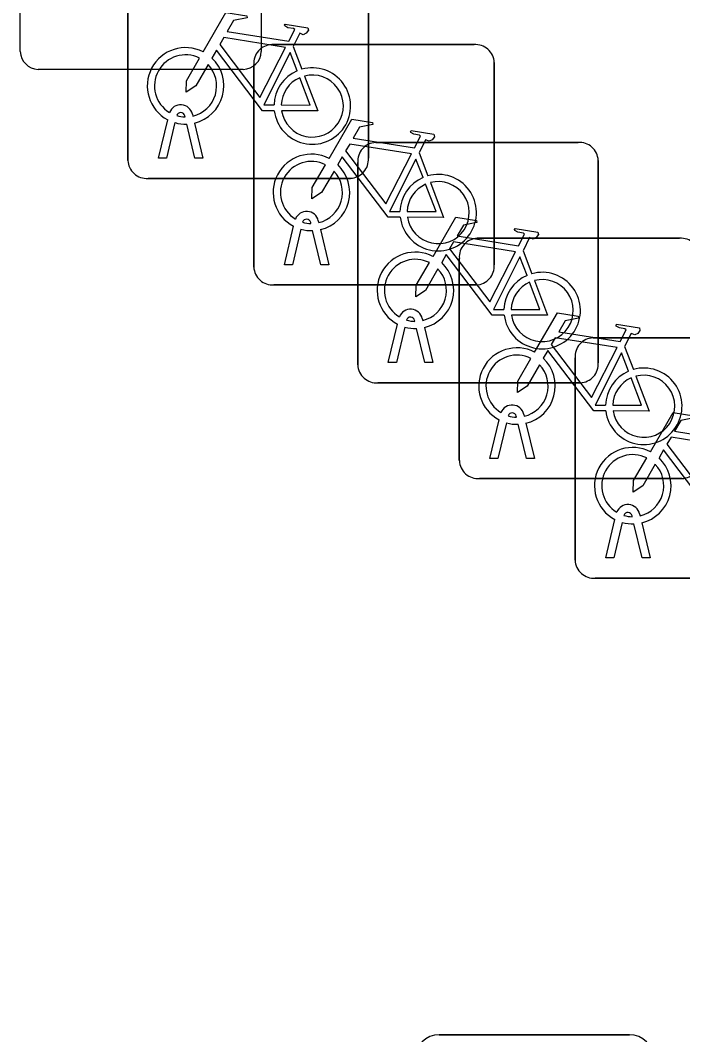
# Model space of a CAD drawing. Extents: x 158472 to 159562, y 388525 to 389606.
# Drawn here: x 158726.606 to 158729.358, y 388822.361 to 388826.578 of the extents above; entities that cross this region are included whole.
import ezdxf

# ---------------------------------------------------------------- set-up
doc = ezdxf.new("R2010")
doc.units = 0
for name, color, linetype in [('IMGEO_Afvalbak', 7, 'Continuous'), ('IMGEO_Fietsenrek', 7, 'Continuous'), ('IMGEO_Kolk', 7, 'Continuous')]:
    doc.layers.add(name, color=color, linetype=linetype)

msp = doc.modelspace()

# ---------------------------------------------------------------- linework, layer by layer
at = {"layer": 'IMGEO_Afvalbak'}
for p, q in [((158728.3471, 388822.3605), (158729.1369, 388822.3605)), ((158729.1369, 388822.3605), (158728.3471, 388822.3605))]:
    msp.add_line(p, q, dxfattribs=at)
for centre, start, end in [((158728.3471, 388822.2605), 90, 180), ((158728.3471, 388822.2605), 90, 180), ((158729.1369, 388822.2605), 0, 90), ((158729.1369, 388822.2605), 360, 90)]:
    msp.add_arc(centre, 0.1, start, end, dxfattribs=at)
at = {"layer": 'IMGEO_Fietsenrek'}
for p, q in [((158727.0535, 388825.9949), (158727.0535, 388826.8358)), ((158727.0535, 388826.8358), (158727.0535, 388825.9949)), ((158728.0525, 388826.8451), (158728.0525, 388826.0042)), ((158728.0525, 388826.0042), (158728.0525, 388826.8451)), ((158727.6509, 388826.4765), (158728.4918, 388826.4765)), ((158728.4918, 388826.4765), (158727.6509, 388826.4765)), ((158727.7402, 388826.4692), (158727.7765, 388826.374)), ((158727.5765, 388825.5519), (158727.5765, 388826.3928)), ((158727.5765, 388826.3928), (158727.5765, 388825.5519)), ((158728.5755, 388826.4021), (158728.5755, 388825.5612)), ((158728.5755, 388825.5612), (158728.5755, 388826.4021)), ((158727.1805, 388826.0043), (158727.2188, 388826.1643)), ((158727.2909, 388826.1759), (158727.2899, 388826.1802)), ((158727.3216, 388826.1874), (158727.3234, 388826.1795)), ((158727.2492, 388826.1521), (158727.2139, 388826.0043)), ((158727.332, 388826.0043), (158727.2981, 388826.146)), ((158727.3304, 388826.1503), (158727.3654, 388826.0043)), ((158728.0829, 388826.0695), (158728.9238, 388826.0695)), ((158728.9238, 388826.0695), (158728.0829, 388826.0695)), ((158728.2632, 388826.0262), (158728.2995, 388825.931)), ((158727.2139, 388826.0043), (158727.1805, 388826.0043)), ((158727.3654, 388826.0043), (158727.332, 388826.0043)), ((158728.0085, 388825.1449), (158728.0085, 388825.9858)), ((158728.0085, 388825.9858), (158728.0085, 388825.1449)), ((158729.0075, 388825.9951), (158729.0075, 388825.1542)), ((158729.0075, 388825.1542), (158729.0075, 388825.9951)), ((158727.9781, 388825.9205), (158727.1372, 388825.9205)), ((158727.1372, 388825.9205), (158727.9781, 388825.9205)), ((158727.8139, 388825.7329), (158727.8129, 388825.7372)), ((158727.8446, 388825.7444), (158727.8464, 388825.7365)), ((158727.7035, 388825.5613), (158727.7418, 388825.7213)), ((158727.7722, 388825.7091), (158727.7369, 388825.5613)), ((158727.855, 388825.5613), (158727.8211, 388825.703)), ((158727.8534, 388825.7073), (158727.8884, 388825.5613)), ((158728.5049, 388825.6715), (158729.3458, 388825.6715)), ((158729.3458, 388825.6715), (158728.5049, 388825.6715)), ((158728.6952, 388825.6192), (158728.7315, 388825.524)), ((158728.4305, 388824.7469), (158728.4305, 388825.5878)), ((158728.4305, 388825.5878), (158728.4305, 388824.7469)), ((158727.7369, 388825.5613), (158727.7035, 388825.5613)), ((158727.8884, 388825.5613), (158727.855, 388825.5613)), ((158728.5011, 388825.4775), (158727.6602, 388825.4775)), ((158727.6602, 388825.4775), (158728.5011, 388825.4775)), ((158728.1355, 388825.1543), (158728.1738, 388825.3143)), ((158728.2459, 388825.3259), (158728.2449, 388825.3302)), ((158728.2766, 388825.3374), (158728.2784, 388825.3295)), ((158728.2042, 388825.3021), (158728.1689, 388825.1543)), ((158728.287, 388825.1543), (158728.2531, 388825.296)), ((158728.2854, 388825.3003), (158728.3204, 388825.1543)), ((158728.9859, 388825.2575), (158729.8268, 388825.2575)), ((158729.8268, 388825.2575), (158728.9859, 388825.2575)), ((158729.1172, 388825.2212), (158729.1535, 388825.126)), ((158728.1689, 388825.1543), (158728.1355, 388825.1543)), ((158728.3204, 388825.1543), (158728.287, 388825.1543)), ((158728.9115, 388824.3329), (158728.9115, 388825.1738)), ((158728.9115, 388825.1738), (158728.9115, 388824.3329)), ((158728.9331, 388825.0705), (158728.0922, 388825.0705)), ((158728.0922, 388825.0705), (158728.9331, 388825.0705)), ((158728.6679, 388824.9279), (158728.6669, 388824.9322)), ((158728.6986, 388824.9394), (158728.7004, 388824.9315)), ((158728.5575, 388824.7563), (158728.5958, 388824.9163)), ((158728.6262, 388824.9041), (158728.5909, 388824.7563)), ((158728.709, 388824.7563), (158728.6751, 388824.898)), ((158728.7074, 388824.9023), (158728.7424, 388824.7563)), ((158728.5909, 388824.7563), (158728.5575, 388824.7563)), ((158728.7424, 388824.7563), (158728.709, 388824.7563)), ((158729.3551, 388824.6725), (158728.5142, 388824.6725)), ((158728.5142, 388824.6725), (158729.3551, 388824.6725)), ((158729.1489, 388824.5139), (158729.1479, 388824.5182)), ((158729.1796, 388824.5254), (158729.1814, 388824.5175)), ((158729.0385, 388824.3423), (158729.0768, 388824.5023)), ((158729.1072, 388824.4901), (158729.0719, 388824.3423)), ((158729.19, 388824.3423), (158729.1561, 388824.484)), ((158729.1884, 388824.4883), (158729.2234, 388824.3423)), ((158729.0719, 388824.3423), (158729.0385, 388824.3423)), ((158729.2234, 388824.3423), (158729.19, 388824.3423)), ((158729.8361, 388824.2585), (158728.9952, 388824.2585)), ((158728.9952, 388824.2585), (158729.8361, 388824.2585))]:
    msp.add_line(p, q, dxfattribs=at)
for points in [[(158727.3661, 388826.4462), (158727.4608, 388826.6097), (158727.547, 388826.5959), (158727.5487, 388826.5872), (158727.4926, 388826.5763), (158727.4664, 388826.531), (158727.7216, 388826.4902)], [(158727.7216, 388826.4902), (158727.7466, 388826.539), (158727.7415, 388826.543), (158727.7183, 388826.5467), (158727.7056, 388826.5542), (158727.7046, 388826.5573), (158727.7068, 388826.5619), (158727.8016, 388826.5468), (158727.8039, 388826.5365), (158727.7945, 388826.5241), (158727.7821, 388826.5177), (158727.7676, 388826.5239), (158727.7402, 388826.4692)], [(158727.7087, 388826.465), (158727.4519, 388826.506), (158727.4352, 388826.4772), (158727.6022, 388826.2569), (158727.7087, 388826.465)], [(158727.6618, 388826.2015), (158727.6121, 388826.2016), (158727.4214, 388826.4533), (158727.4024, 388826.4205)], [(158727.3868, 388826.3937), (158727.3352, 388826.3045), (158727.2953, 388826.2785), (158727.2965, 388826.326), (158727.351, 388826.4202)], [(158727.7567, 388826.367), (158727.7274, 388826.4438), (158727.618, 388826.2257), (158727.6607, 388826.2256)], [(158727.6907, 388826.2255), (158727.8106, 388826.2253), (158727.7674, 388826.3389)], [(158727.7872, 388826.3458), (158727.8422, 388826.2012), (158727.6921, 388826.2015)], [(158727.8891, 388826.0032), (158727.9838, 388826.1667), (158728.07, 388826.1529), (158728.0717, 388826.1442), (158728.0156, 388826.1333), (158727.9894, 388826.088), (158728.2446, 388826.0472)], [(158728.2446, 388826.0472), (158728.2696, 388826.096), (158728.2645, 388826.1), (158728.2413, 388826.1037), (158728.2286, 388826.1112), (158728.2276, 388826.1143), (158728.2298, 388826.1189), (158728.3246, 388826.1038), (158728.3269, 388826.0935), (158728.3175, 388826.0811), (158728.3051, 388826.0747), (158728.2906, 388826.0809), (158728.2632, 388826.0262)], [(158728.2317, 388826.022), (158727.9749, 388826.063), (158727.9582, 388826.0342), (158728.1252, 388825.8139), (158728.2317, 388826.022)], [(158728.1848, 388825.7585), (158728.1351, 388825.7586), (158727.9444, 388826.0103), (158727.9254, 388825.9775)], [(158728.2797, 388825.924), (158728.2504, 388826.0008), (158728.141, 388825.7827), (158728.1837, 388825.7826)], [(158727.9098, 388825.9507), (158727.8582, 388825.8615), (158727.8183, 388825.8355), (158727.8195, 388825.883), (158727.874, 388825.9772)], [(158728.3102, 388825.9028), (158728.3652, 388825.7582), (158728.2151, 388825.7585)], [(158728.2137, 388825.7825), (158728.3336, 388825.7823), (158728.2904, 388825.8959)], [(158728.3211, 388825.5962), (158728.4158, 388825.7597), (158728.502, 388825.7459), (158728.5037, 388825.7372), (158728.4476, 388825.7263), (158728.4214, 388825.681), (158728.6766, 388825.6402)], [(158728.6766, 388825.6402), (158728.7016, 388825.689), (158728.6965, 388825.693), (158728.6733, 388825.6967), (158728.6606, 388825.7042), (158728.6596, 388825.7073), (158728.6618, 388825.7119), (158728.7566, 388825.6968), (158728.7589, 388825.6865), (158728.7495, 388825.6741), (158728.7371, 388825.6677), (158728.7226, 388825.6739), (158728.6952, 388825.6192)], [(158728.6637, 388825.615), (158728.4069, 388825.656), (158728.3902, 388825.6272), (158728.5572, 388825.4069), (158728.6637, 388825.615)], [(158728.3418, 388825.5437), (158728.2902, 388825.4545), (158728.2503, 388825.4285), (158728.2515, 388825.476), (158728.306, 388825.5702)], [(158728.6168, 388825.3515), (158728.5671, 388825.3516), (158728.3764, 388825.6033), (158728.3574, 388825.5705)], [(158728.7117, 388825.517), (158728.6824, 388825.5938), (158728.573, 388825.3757), (158728.6157, 388825.3756)], [(158728.6457, 388825.3755), (158728.7656, 388825.3753), (158728.7224, 388825.4889)], [(158728.7422, 388825.4958), (158728.7972, 388825.3512), (158728.6471, 388825.3515)], [(158728.7431, 388825.1982), (158728.8378, 388825.3617), (158728.924, 388825.3479), (158728.9257, 388825.3392), (158728.8696, 388825.3283), (158728.8434, 388825.283), (158729.0986, 388825.2422)], [(158729.0986, 388825.2422), (158729.1236, 388825.291), (158729.1185, 388825.295), (158729.0953, 388825.2987), (158729.0826, 388825.3062), (158729.0816, 388825.3093), (158729.0838, 388825.3139), (158729.1786, 388825.2988), (158729.1809, 388825.2885), (158729.1715, 388825.2761), (158729.1591, 388825.2697), (158729.1446, 388825.2759), (158729.1172, 388825.2212)], [(158729.0857, 388825.217), (158728.8289, 388825.258), (158728.8122, 388825.2292), (158728.9792, 388825.0089), (158729.0857, 388825.217)], [(158729.0388, 388824.9535), (158728.9891, 388824.9536), (158728.7984, 388825.2053), (158728.7794, 388825.1725)], [(158729.1337, 388825.119), (158729.1044, 388825.1958), (158728.995, 388824.9777), (158729.0377, 388824.9776)], [(158728.7638, 388825.1457), (158728.7122, 388825.0565), (158728.6723, 388825.0305), (158728.6735, 388825.078), (158728.728, 388825.1722)], [(158729.0677, 388824.9775), (158729.1876, 388824.9773), (158729.1444, 388825.0909)], [(158729.1642, 388825.0978), (158729.2192, 388824.9532), (158729.0691, 388824.9535)], [(158729.2241, 388824.7842), (158729.3188, 388824.9477), (158729.405, 388824.9339), (158729.4067, 388824.9252), (158729.3506, 388824.9143), (158729.3244, 388824.869), (158729.5796, 388824.8282)], [(158729.5667, 388824.803), (158729.3099, 388824.844), (158729.2932, 388824.8152), (158729.4602, 388824.5949), (158729.5667, 388824.803)], [(158729.5198, 388824.5395), (158729.4701, 388824.5396), (158729.2794, 388824.7913), (158729.2604, 388824.7585)], [(158729.2448, 388824.7317), (158729.1932, 388824.6425), (158729.1533, 388824.6165), (158729.1545, 388824.664), (158729.209, 388824.7582)]]:
    msp.add_lwpolyline(points, dxfattribs=at)
for centre, radius, start, end in [((158727.2931, 388826.3049), 0.159, 62.6766, 242.1369), ((158727.6542, 388826.3986), 0.0779, 92.4484, 184.2845), ((158727.6542, 388826.3986), 0.0779, 92.4484, 184.2845), ((158728.4976, 388826.3988), 0.0779, 2.4484, 94.2845), ((158728.4976, 388826.3988), 0.0779, 2.4484, 94.2845), ((158727.2931, 388826.3049), 0.129, 63.3192, 238.903), ((158727.2931, 388826.3049), 0.159, 283.5766, 46.6042), ((158727.2931, 388826.3049), 0.129, 283.6043, 43.4302), ((158727.8197, 388826.2209), 0.159, 113.3408, 178.3217), ((158727.8197, 388826.2209), 0.159, 187.0065, 105.7708), ((158727.8197, 388826.2209), 0.129, 113.923, 177.9556), ((158727.8197, 388826.2209), 0.129, 188.6715, 104.5883), ((158727.2729, 388826.1763), 0.0499, 12.8025, 158.6934), ((158727.2729, 388826.1763), 0.0174, 12.8025, 163.4502), ((158727.2931, 388826.3049), 0.129, 253.415, 269.0204), ((158727.2931, 388826.3049), 0.159, 253.9967, 271.7867), ((158728.0862, 388825.9916), 0.0779, 92.4484, 184.2845), ((158728.0862, 388825.9916), 0.0779, 92.4484, 184.2845), ((158728.9296, 388825.9918), 0.0779, 2.4484, 94.2845), ((158728.9296, 388825.9918), 0.0779, 2.4484, 94.2845), ((158727.1314, 388825.9982), 0.0779, 182.4484, 274.2845), ((158727.1314, 388825.9982), 0.0779, 182.4484, 274.2845), ((158727.8161, 388825.8619), 0.159, 62.6766, 242.1369), ((158727.8161, 388825.8619), 0.129, 63.3192, 238.903), ((158727.9748, 388825.9984), 0.0779, 272.4484, 4.2845), ((158727.9748, 388825.9984), 0.0779, 272.4484, 4.2845), ((158727.8161, 388825.8619), 0.129, 283.6043, 43.4302), ((158727.8161, 388825.8619), 0.159, 283.5766, 46.6042), ((158728.3427, 388825.7779), 0.159, 113.3408, 178.3217), ((158728.3427, 388825.7779), 0.159, 187.0065, 105.7708), ((158728.3427, 388825.7779), 0.129, 188.6715, 104.5883), ((158728.3427, 388825.7779), 0.129, 113.923, 177.9556), ((158727.7959, 388825.7333), 0.0499, 12.8025, 158.6934), ((158727.7959, 388825.7333), 0.0174, 12.8025, 163.4502), ((158727.8161, 388825.8619), 0.129, 253.415, 269.0204), ((158727.8161, 388825.8619), 0.159, 253.9967, 271.7867), ((158728.5082, 388825.5936), 0.0779, 92.4484, 184.2845), ((158728.5082, 388825.5936), 0.0779, 92.4484, 184.2845), ((158729.3516, 388825.5938), 0.0779, 2.4484, 94.2845), ((158729.3516, 388825.5938), 0.0779, 2.4484, 94.2845), ((158728.2481, 388825.4549), 0.159, 62.6766, 242.1369), ((158728.2481, 388825.4549), 0.129, 63.3192, 238.903), ((158728.2481, 388825.4549), 0.159, 283.5766, 46.6042), ((158727.6544, 388825.5552), 0.0779, 182.4484, 274.2845), ((158727.6544, 388825.5552), 0.0779, 182.4484, 274.2845), ((158728.2481, 388825.4549), 0.129, 283.6043, 43.4302), ((158728.4978, 388825.5554), 0.0779, 272.4484, 4.2845), ((158728.4978, 388825.5554), 0.0779, 272.4484, 4.2845), ((158728.7747, 388825.3709), 0.159, 187.0065, 105.7708), ((158728.7747, 388825.3709), 0.159, 113.3408, 178.3217), ((158728.7747, 388825.3709), 0.129, 113.923, 177.9556), ((158728.7747, 388825.3709), 0.129, 188.6715, 104.5883), ((158728.2279, 388825.3263), 0.0499, 12.8025, 158.6934), ((158728.2279, 388825.3263), 0.0174, 12.8025, 163.4502), ((158728.2481, 388825.4549), 0.129, 253.415, 269.0204), ((158728.2481, 388825.4549), 0.159, 253.9967, 271.7867), ((158728.9892, 388825.1796), 0.0779, 92.4484, 184.2845), ((158728.9892, 388825.1796), 0.0779, 92.4484, 184.2845), ((158728.6701, 388825.0569), 0.159, 62.6766, 242.1369), ((158728.6701, 388825.0569), 0.129, 63.3192, 238.903), ((158728.0864, 388825.1482), 0.0779, 182.4484, 274.2845), ((158728.0864, 388825.1482), 0.0779, 182.4484, 274.2845), ((158728.6701, 388825.0569), 0.129, 283.6043, 43.4302), ((158728.6701, 388825.0569), 0.159, 283.5766, 46.6042), ((158728.9298, 388825.1484), 0.0779, 272.4484, 4.2845), ((158728.9298, 388825.1484), 0.0779, 272.4484, 4.2845), ((158729.1967, 388824.9729), 0.159, 113.3408, 178.3217), ((158729.1967, 388824.9729), 0.159, 187.0065, 105.7708), ((158729.1967, 388824.9729), 0.129, 188.6715, 104.5883), ((158729.1967, 388824.9729), 0.129, 113.923, 177.9556), ((158728.6499, 388824.9283), 0.0499, 12.8025, 158.6934), ((158728.6499, 388824.9283), 0.0174, 12.8025, 163.4502), ((158728.6701, 388825.0569), 0.129, 253.415, 269.0204), ((158728.6701, 388825.0569), 0.159, 253.9967, 271.7867), ((158729.1511, 388824.6429), 0.159, 62.6766, 242.1369), ((158729.1511, 388824.6429), 0.129, 63.3192, 238.903), ((158728.5084, 388824.7502), 0.0779, 182.4484, 274.2845), ((158728.5084, 388824.7502), 0.0779, 182.4484, 274.2845), ((158729.1511, 388824.6429), 0.129, 283.6043, 43.4302), ((158729.1511, 388824.6429), 0.159, 283.5766, 46.6042), ((158729.3518, 388824.7504), 0.0779, 272.4484, 4.2845), ((158729.3518, 388824.7504), 0.0779, 272.4484, 4.2845), ((158729.1309, 388824.5143), 0.0499, 12.8025, 158.6934), ((158729.1309, 388824.5143), 0.0174, 12.8025, 163.4502), ((158729.1511, 388824.6429), 0.129, 253.415, 269.0204), ((158729.1511, 388824.6429), 0.159, 253.9967, 271.7867), ((158728.9894, 388824.3362), 0.0779, 182.4484, 274.2845), ((158728.9894, 388824.3362), 0.0779, 182.4484, 274.2845)]:
    msp.add_arc(centre, radius, start, end, dxfattribs=at)
at = {"layer": 'IMGEO_Kolk'}
for p, q in [((158726.6065, 388826.4479), (158726.6065, 388827.3001)), ((158727.6075, 388827.3001), (158727.6075, 388826.4479)), ((158727.5331, 388826.3735), (158726.6809, 388826.3735))]:
    msp.add_line(p, q, dxfattribs=at)
for points in [[(158726.6065, 388826.4479), (158726.6065, 388827.3001)], [(158727.6075, 388827.3001), (158727.6075, 388826.4479)], [(158727.5331, 388826.3735), (158726.6809, 388826.3735)]]:
    msp.add_lwpolyline(points, dxfattribs=at)
for centre, start, end in [((158726.683, 388826.45), 181.552, 268.448), ((158726.683, 388826.45), 181.552, 268.448), ((158727.531, 388826.45), 271.552, 358.448), ((158727.531, 388826.45), 271.552, 358.448)]:
    msp.add_arc(centre, 0.0765, start, end, dxfattribs=at)

doc.saveas('drawing.dxf')
